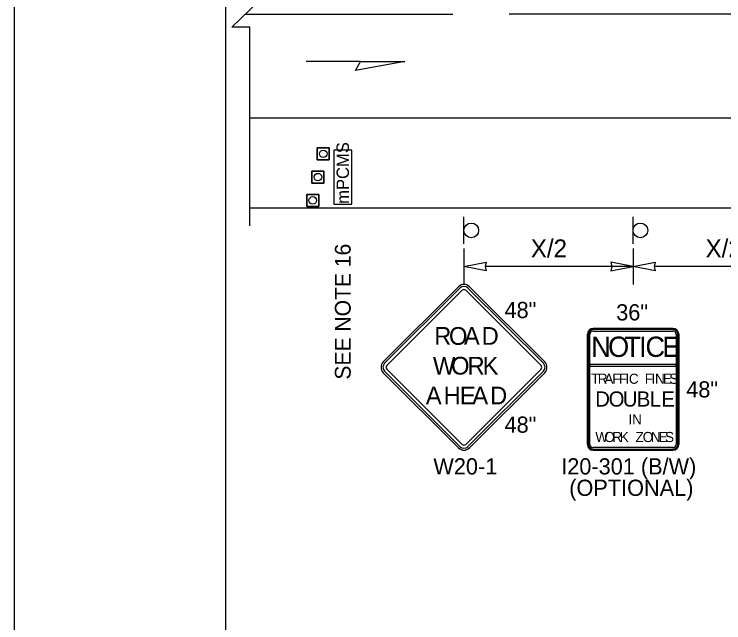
# Model space of a CAD drawing. Extents: x 99977 to 100176, y 99905 to 100011.
# Drawn here: x 100059.062 to 100062.21, y 100004.337 to 100007.039 of the extents above; entities that cross this region are included whole.
import ezdxf

# ---------------------------------------------------------------- set-up
doc = ezdxf.new("R2010")
doc.units = 0
for name, color, linetype in [('RD_ED_ShoulderPavedEdge', 7, 'Continuous'), ('RD_MK_LineDblYellowCenter', 7, 'Continuous'), ('RD_MK_LineEdgeWhite', 7, 'Continuous'), ('RD_MK_LineSkipCenter', 7, 'Continuous'), ('SH_GI_PlotLimits', 7, 'Continuous'), ('SH_GI_SheetBorder', 7, 'Continuous'), ('TR_SN_ConstructionSigns', 7, 'Continuous'), ('TR_WZ_PCMS', 7, 'Continuous'), ('TR_WZ_Sign', 7, 'Continuous'), ('TR_WZ_TrafficCone', 7, 'Continuous'), ('TR_WZ_WorkZoneDetails', 7, 'Continuous'), ('TR_WZ_WorkZoneTextCurrent', 7, 'Continuous')]:
    doc.layers.add(name, color=color, linetype=linetype)

msp = doc.modelspace()

# ---------------------------------------------------------------- linework, layer by layer
at = {"layer": 'RD_ED_ShoulderPavedEdge'}
msp.add_line((100060.1076, 100006.1793), (100075.45, 100006.1793), dxfattribs=at)
at = {"layer": 'RD_MK_LineDblYellowCenter'}
msp.add_line((100060.0869, 100007.0393), (100061.0076, 100007.0393), dxfattribs=at)
at = {"layer": 'RD_MK_LineEdgeWhite'}
msp.add_line((100060.1076, 100006.5793), (100071.1899, 100006.5793), dxfattribs=at)
at = {"layer": 'RD_MK_LineSkipCenter'}
msp.add_lwpolyline([(100066.4076, 100007.0393), (100061.2576, 100007.0393)], dxfattribs=at)
at = {"layer": 'SH_GI_PlotLimits'}
msp.add_lwpolyline([(100059.0625, 99999.6875), (100076.0625, 99999.6875), (100076.0625, 100010.6875), (100059.0625, 100010.6875)], close=True, dxfattribs=at)
at = {"layer": 'SH_GI_SheetBorder'}
msp.add_line((100060, 100010.375), (100060, 100000), dxfattribs=at)
at = {"layer": 'TR_SN_ConstructionSigns'}
for p, q in [((100061.0337, 100005.8294), (100060.6996, 100005.4953)), ((100061.0397, 100005.8235), (100060.7055, 100005.4894)), ((100061.4096, 100005.4894), (100061.0754, 100005.8235)), ((100061.4155, 100005.4953), (100061.0814, 100005.8294)), ((100060.7155, 100005.4794), (100061.0496, 100005.8135)), ((100061.0655, 100005.8135), (100061.3996, 100005.4794)), ((100061.6304, 100005.6436), (100061.9847, 100005.6436)), ((100061.9847, 100005.6436), (100061.6304, 100005.6436)), ((100061.9847, 100005.6436), (100061.6304, 100005.6436)), ((100061.9847, 100005.6394), (100061.6304, 100005.6394)), ((100061.6304, 100005.6323), (100061.9847, 100005.6323)), ((100061.6051, 100005.1289), (100061.6051, 100005.6183)), ((100061.6051, 100005.6183), (100061.6051, 100005.1289)), ((100061.6051, 100005.6183), (100061.6051, 100005.1289)), ((100061.6093, 100005.6183), (100061.6093, 100005.1289)), ((100061.6163, 100005.484), (100061.6163, 100005.6183)), ((100061.9988, 100005.6183), (100061.9988, 100005.484)), ((100062.0058, 100005.1289), (100062.0058, 100005.6183)), ((100062.0101, 100005.6183), (100062.0101, 100005.1289)), ((100062.0101, 100005.1289), (100062.0101, 100005.6183)), ((100062.0101, 100005.1289), (100062.0101, 100005.6183)), ((100061.6163, 100005.484), (100061.6163, 100005.484)), ((100061.9988, 100005.484), (100061.6163, 100005.484)), ((100061.6163, 100005.484), (100061.6163, 100005.477)), ((100061.6163, 100005.477), (100061.6163, 100005.484)), ((100061.6163, 100005.477), (100061.9988, 100005.477)), ((100061.6163, 100005.1289), (100061.6163, 100005.477)), ((100061.9988, 100005.477), (100061.9988, 100005.484)), ((100061.9988, 100005.484), (100061.9988, 100005.477)), ((100061.9988, 100005.477), (100061.9988, 100005.1289)), ((100060.6996, 100005.4476), (100061.0337, 100005.1135)), ((100060.7055, 100005.4536), (100061.0397, 100005.1194)), ((100061.0496, 100005.1294), (100060.7155, 100005.4635)), ((100061.3996, 100005.4635), (100061.0655, 100005.1294)), ((100061.0754, 100005.1194), (100061.4096, 100005.4536)), ((100061.0814, 100005.1135), (100061.4155, 100005.4476)), ((100061.9847, 100005.1148), (100061.6304, 100005.1148)), ((100061.6304, 100005.1078), (100061.9847, 100005.1078)), ((100061.9847, 100005.1036), (100061.6304, 100005.1036)), ((100061.6304, 100005.1036), (100061.9847, 100005.1036)), ((100061.6304, 100005.1036), (100061.9847, 100005.1036))]:
    msp.add_line(p, q, dxfattribs=at)
for centre, radius, start, end in [((100061.0576, 100005.8056), 0.0338, 45, 135), ((100061.0576, 100005.8056), 0.0253, 45, 135), ((100061.0576, 100005.8056), 0.0113, 45, 135), ((100061.6304, 100005.6183), 0.0253, 90, 180), ((100061.6304, 100005.6183), 0.0253, 90, 180), ((100061.6304, 100005.6183), 0.0253, 90, 180), ((100061.6304, 100005.6183), 0.0211, 90, 180), ((100061.6304, 100005.6183), 0.0141, 90, 180), ((100061.9847, 100005.6183), 0.0253, 0, 90), ((100061.9847, 100005.6183), 0.0253, 0, 90), ((100061.9847, 100005.6183), 0.0253, 0, 90), ((100061.9847, 100005.6183), 0.0211, 0, 90), ((100061.9847, 100005.6183), 0.0141, 0, 90), ((100060.7234, 100005.4715), 0.0338, 135, 225), ((100060.7234, 100005.4715), 0.0253, 135, 225), ((100060.7234, 100005.4715), 0.0113, 135, 225), ((100061.3917, 100005.4715), 0.0113, 315, 45), ((100061.3917, 100005.4715), 0.0253, 315, 45), ((100061.3917, 100005.4715), 0.0338, 315, 45), ((100061.0576, 100005.1373), 0.0113, 225, 315), ((100061.6304, 100005.1289), 0.0253, 180, 270), ((100061.6304, 100005.1289), 0.0253, 180, 270), ((100061.6304, 100005.1289), 0.0253, 180, 270), ((100061.6304, 100005.1289), 0.0211, 180, 270), ((100061.6304, 100005.1289), 0.0141, 180, 270), ((100061.9847, 100005.1289), 0.0253, 270, 0), ((100061.9847, 100005.1289), 0.0253, 270, 0), ((100061.9847, 100005.1289), 0.0211, 270, 0), ((100061.9847, 100005.1289), 0.0141, 270, 0), ((100061.9847, 100005.1289), 0.0253, 270, 0), ((100061.0576, 100005.1373), 0.0338, 225, 315), ((100061.0576, 100005.1373), 0.0253, 225, 315)]:
    msp.add_arc(centre, radius, start, end, dxfattribs=at)
at = {"layer": 'TR_WZ_PCMS'}
msp.add_lwpolyline([(100060.5599, 100006.1959), (100060.5599, 100006.4359), (100060.4799, 100006.4359), (100060.4799, 100006.1959)], close=True, dxfattribs=at)
msp.add_lwpolyline([(100060.5599, 100006.1959), (100060.5599, 100006.4359), (100060.4799, 100006.4359), (100060.4799, 100006.1959), (100060.5599, 100006.1959)], dxfattribs=at)
at = {"layer": 'TR_WZ_Sign'}
for p, q in [((100061.0576, 100006.0193), (100061.0576, 100006.1393)), ((100061.8076, 100006.0193), (100061.8076, 100006.1393))]:
    msp.add_line(p, q, dxfattribs=at)
for centre in [(100061.09, 100006.0794), (100061.09, 100006.0794), (100061.84, 100006.0794), (100061.84, 100006.0794)]:
    msp.add_circle(centre, 0.0324, dxfattribs=at)
at = {"layer": 'TR_WZ_TrafficCone'}
for points in [[(100060.4066, 100006.4459), (100060.4599, 100006.4459), (100060.4599, 100006.3926), (100060.4066, 100006.3926), (100060.4066, 100006.4459)], [(100060.4066, 100006.3926), (100060.4599, 100006.3926), (100060.4599, 100006.4459), (100060.4066, 100006.4459), (100060.4066, 100006.3926)], [(100060.3833, 100006.3426), (100060.4366, 100006.3426), (100060.4366, 100006.2892), (100060.3833, 100006.2892), (100060.3833, 100006.3426)], [(100060.3833, 100006.2892), (100060.4366, 100006.2892), (100060.4366, 100006.3426), (100060.3833, 100006.3426), (100060.3833, 100006.2892)], [(100060.3599, 100006.2392), (100060.4133, 100006.2392), (100060.4133, 100006.1859), (100060.3599, 100006.1859), (100060.3599, 100006.2392)], [(100060.3599, 100006.1859), (100060.4133, 100006.1859), (100060.4133, 100006.2392), (100060.3599, 100006.2392), (100060.3599, 100006.1859)]]:
    msp.add_lwpolyline(points, dxfattribs=at)
for centre in [(100060.4333, 100006.4192), (100060.4099, 100006.3159), (100060.3866, 100006.2126)]:
    msp.add_circle(centre, 0.0167, dxfattribs=at)
at = {"layer": 'TR_WZ_WorkZoneDetails'}
for p, q in [((100060.5987, 100006.8286), (100060.3576, 100006.8286)), ((100061.0576, 100005.9993), (100061.0576, 100005.8393)), ((100061.8076, 100005.9993), (100061.8076, 100005.8393)), ((100061.8076, 100005.9193), (100061.1513, 100005.9193)), ((100062.5138, 100005.9193), (100061.9013, 100005.9193))]:
    msp.add_line(p, q, dxfattribs=at)
msp.add_lwpolyline([(100060.1076, 100006.0993), (100060.1076, 100006.9819), (100060.0275, 100006.9819), (100060.1876, 100007.1367), (100060.1076, 100007.1367), (100060.1076, 100008.0193)], dxfattribs=at)
for points in [[(100060.7952, 100006.8286), (100060.5764, 100006.79), (100060.5987, 100006.8286)], [(100061.0576, 100005.9193), (100061.1558, 100005.9386), (100061.1513, 100005.9193), (100061.1558, 100005.9)], [(100061.8076, 100005.9193), (100061.7093, 100005.9386), (100061.7138, 100005.9193), (100061.7093, 100005.9)], [(100061.8076, 100005.9193), (100061.9058, 100005.9386), (100061.9013, 100005.9193), (100061.9058, 100005.9)]]:
    msp.add_lwpolyline(points, close=True, dxfattribs=at)

# ---------------------------------------------------------------- texts
at = {"layer": 'TR_SN_ConstructionSigns'}
for s, p in [('48"', (100061.2373, 100005.69)), ('36"', (100061.7328, 100005.6796)), ('48"', (100062.0433, 100005.3376)), ('48"', (100061.2373, 100005.1809)), ('W20-1', (100060.9217, 100004.9956)), ('I20-301 (B/W)', (100061.4889, 100004.9956)), ('(OPTIONAL)', (100061.5244, 100004.9005))]:
    msp.add_text(s, height=0.072, rotation=360, dxfattribs=at).set_placement(p)
for s, height, p in [('R', 0.0788, (100060.9256, 100005.5713)), ('O', 0.0788, (100060.991, 100005.5713)), ('A', 0.0788, (100061.0572, 100005.5713)), ('D', 0.0788, (100061.1359, 100005.5713)), ('N', 0.09, (100061.6218, 100005.5177)), ('O', 0.09, (100061.6969, 100005.5177)), ('T', 0.09, (100061.7689, 100005.5177)), ('I', 0.09, (100061.8342, 100005.5177)), ('C', 0.09, (100061.8625, 100005.5177)), ('E', 0.09, (100061.9375, 100005.5177)), ('W', 0.0788, (100060.9197, 100005.4391)), ('O', 0.0788, (100061.0001, 100005.4391)), ('R', 0.0788, (100061.0733, 100005.4391)), ('K', 0.0788, (100061.1402, 100005.4391)), ('T', 0.045, (100061.6217, 100005.3982)), ('R', 0.045, (100061.651, 100005.3982)), ('A', 0.045, (100061.6802, 100005.3982)), ('F', 0.045, (100061.7153, 100005.3982)), ('F', 0.045, (100061.7446, 100005.3982)), ('I', 0.045, (100061.7738, 100005.3982)), ('C', 0.045, (100061.7891, 100005.3982)), ('F', 0.045, (100061.8593, 100005.3982)), ('I', 0.045, (100061.8886, 100005.3982)), ('N', 0.045, (100061.9048, 100005.3982)), ('E', 0.045, (100061.9399, 100005.3982)), ('S', 0.045, (100061.9682, 100005.3982)), ('A', 0.0788, (100060.8882, 100005.3069)), ('H', 0.0788, (100060.967, 100005.3069)), ('E', 0.0788, (100061.0394, 100005.3069)), ('A', 0.0788, (100061.0946, 100005.3069)), ('D', 0.0788, (100061.1733, 100005.3069)), ('D', 0.0675, (100061.6398, 100005.297)), ('O', 0.0675, (100061.6992, 100005.297)), ('U', 0.0675, (100061.762, 100005.297)), ('B', 0.0675, (100061.8241, 100005.297)), ('L', 0.0675, (100061.8815, 100005.297)), ('E', 0.0675, (100061.9334, 100005.297)), ('I', 0.045, (100061.7869, 100005.2182)), ('N', 0.045, (100061.8031, 100005.2182)), ('O', 0.045, (100061.68, 100005.1395)), ('O', 0.045, (100061.8505, 100005.1395)), ('S', 0.045, (100061.9495, 100005.1395)), ('W', 0.045, (100061.6404, 100005.1395)), ('R', 0.045, (100061.7155, 100005.1395)), ('K', 0.045, (100061.7484, 100005.1395)), ('Z', 0.045, (100061.8186, 100005.1395)), ('N', 0.045, (100061.8861, 100005.1395)), ('E', 0.045, (100061.9212, 100005.1395))]:
    msp.add_text(s, height=height, dxfattribs=at).set_placement(p)
at = {"layer": 'TR_WZ_PCMS'}
msp.add_text('mPCMS', height=0.055, rotation=90, dxfattribs=at).set_placement((100060.5474, 100006.1974))
at = {"layer": 'TR_WZ_WorkZoneTextCurrent'}
for s, height, rotation, p in [('X/2', 0.08, 360, (100061.3541, 100005.9593)), ('X/2', 0.08, 360, (100062.1291, 100005.9593)), ('SEE NOTE 16', 0.07, 90, (100060.555, 100005.4168))]:
    msp.add_text(s, height=height, rotation=rotation, dxfattribs=at).set_placement(p)

doc.saveas('drawing.dxf')
